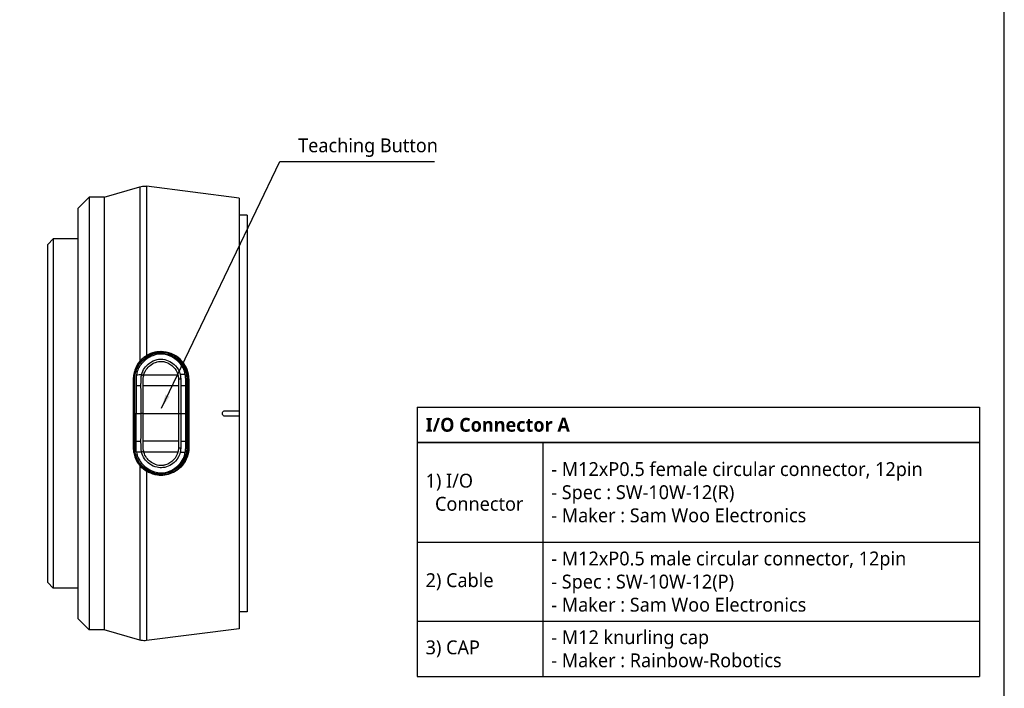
# Model space of a CAD drawing. Header units: millimetres. Extents: x 0 to 4378, y 0 to 2376.
# Tile 290 of 339: x 3596 to 3774, y 89 to 210. Entities that reach past the tile are written whole.
import ezdxf
from ezdxf.enums import TextEntityAlignment as Align

# ---------------------------------------------------------------- set-up
doc = ezdxf.new("R2010")
doc.units = ezdxf.units.MM
doc.header["$LTSCALE"] = 0.2
doc.layers.add('05_Section Line', color=3, linetype='Continuous')
doc.styles.add('Rainbow-2.5 Style', font='malgunsl.ttf')
doc.dimstyles.new('Rainbow-2.5 Style$7', dxfattribs={"dimtxt": 2.5, "dimasz": 2.5, "dimexe": 1, "dimexo": 1, "dimgap": 1, "dimtad": 1, "dimdsep": 46, "dimtxsty": 'Rainbow-2.5 Style', "dimcen": 0, "dimclrd": 251, "dimclre": 251, "dimclrt": 7, "dimazin": 3, "dimtp": 0.1, "dimtm": 0.1, "dimtfac": 0.71, "dimtmove": 0, "dimatfit": 3, "dimfxl": 1, "dimlwd": -1, "dimlwe": -1, "dimarcsym": 1})

# ---------------------------------------------------------------- blocks, each defined once
blk = doc.blocks.new('*T143')
at = {"color": 251, "transparency": 16777216}
for p, q in [((0, 0), (101.38, 0)), ((0, 0), (0, -48.55)), ((101.38, 0), (101.38, -48.55)), ((0, -6.31), (101.38, -6.31)), ((0, -6.36), (101.38, -6.36)), ((22.66, -6.36), (22.66, -48.55)), ((0, -24.34), (101.38, -24.34)), ((0, -38.55), (101.38, -38.55)), ((0, -48.55), (101.38, -48.55))]:
    blk.add_line(p, q, dxfattribs=at)
at = {"transparency": 16777216, "char_height": 2.5, "attachment_point": 4, "style": 'Rainbow-2.5 Style'}
for s, insert, width in [('{\\fMalgun Gothic|b1|i0|c129|p50;\\C3;I/O Connector A}', (1.5, -3.17), 98.3834), ('- M12xP0.5 female circular connector, 12pin\\P- Spec : SW-10W-12(R)\\P- Maker : Sam Woo Electronics', (24.16, -15.33), 75.7223), ('1) I/O\\P  Connector', (1.5, -15.33), 19.6611), ('- M12xP0.5 male circular connector, 12pin\\P- Spec : SW-10W-12(P)\\P- Maker : Sam Woo Electronics', (24.16, -31.44), 75.7223), ('2) Cable', (1.5, -31.44), 19.6611), ('- M12 knurling cap\\P- Maker : Rainbow-Robotics', (24.16, -43.55), 75.7223), ('3) CAP', (1.5, -43.55), 19.6611)]:
    blk.add_mtext(s, dxfattribs=dict(at, insert=insert, width=width))
blk = doc.blocks.new('A$Ca39800c7')
for p, q in [((-25.85, 74.75), (-19.37, 76.6)), ((-18.17, 76.69), (-18.17, 76.69)), ((-1.5, 74.57), (-18.17, 76.69)), ((-30.5, 72.75), (-28.5, 74.75)), ((-28.5, 74.75), (-28.5, -3.25)), ((-25.85, 74.75), (-28.5, 74.75)), ((-1.5, 74.57), (-1.5, 36.25)), ((-30.5, -1.25), (-30.5, 72.75)), ((0, 71.5), (-1.5, 71.5)), ((0, 71.5), (0, 0)), ((-36, 66.23), (-35, 67.23)), ((-36, 5.27), (-36, 66.23)), ((-35, 67.23), (-35, 4.27)), ((-30.5, 67.23), (-35, 67.23)), ((-18.17, 62.68), (-18.17, 62.68)), ((-18.17, 49.74), (-18.17, 49.74)), ((-15.61, 46.79), (-15.61, 46.62)), ((-10.54, 41.98), (-10.54, 35.84)), ((-10.54, 35.84), (-10.54, 29.52)), ((-4, 36.25), (-1.5, 36.25)), ((-1.5, 36.25), (-1.5, 35.25)), ((-1.5, 35.25), (-4, 35.25)), ((-1.5, 35.25), (-1.5, -3.07)), ((-18.17, 25.29), (-18.17, 25.29)), ((-18.17, 24.89), (-18.17, 24.89)), ((-18.17, 24.89), (-18.17, 24.89)), ((-15.61, 24.87), (-15.61, 24.7)), ((-18.17, 21.76), (-18.17, 21.76)), ((-18.17, 12.32), (-18.17, 12.32)), ((-18.17, 8.82), (-18.17, 8.82)), ((-18.17, 8.19), (-18.17, 8.19)), ((-36, 5.27), (-35, 4.27)), ((-30.5, 4.27), (-35, 4.27)), ((-18.17, 2.9), (-18.17, 2.9)), ((0, 0), (-1.5, 0)), ((-30.5, -1.25), (-28.5, -3.25)), ((-25.84, -3.25), (-28.5, -3.25)), ((-19.37, -5.1), (-25.84, -3.25)), ((-1.5, -3.07), (-18.17, -5.19))]:
    blk.add_line(p, q)
for centre, radius, start, end in [((-15.59, 42.1), 1, 140.3419, 140.3443), ((-15.59, 42.1), 0.784, 125.4561, 125.4593), ((-12.54, 39.1), 1.5, 85.1175, 85.1294), ((-17, 37.75), 5.7, 323.6536, 323.6599), ((-12.54, 32.4), 1.5, 274.8714, 274.8833), ((-15.59, 29.4), 1, 220.0674, 220.0698), ((-15.59, 29.4), 0.784, 235.2418, 235.2452)]:
    blk.add_arc(centre, radius, start, end)
for centre, major_axis, ratio, start_param, end_param in [((-19.01, 42.67), (-0.32, 0.245), 0.075438, 3.612818, 4.930109), ((-13.89, 42.31), (-4.85, -0.48), 0.710711, 6.022517, 6.101881), ((-13.45, 42.74), (-9.2, 0), 0.000256, 4.463745, 4.565677), ((-12.09, 42.04), (0.358, 0.027), 0.131782, 3.604181, 4.930859), ((-10.48, 35.68), (0.18, -41.49), 0.036589, 4.559242, 4.590015), ((-13.34, 40.72), (9.2, 0), 0.001532, 1.32558, 1.425488), ((-19.08, 35.76), (0.357, 0.005), 0.003776, 0.498716, 1.824805), ((-12.1, 35.76), (-0.355, 0), 0.003264, 0.504073, 1.825381), ((-10.5, 35.81), (-0.18, -41.43), 0.03628, 4.834741, 4.865555), ((-13.34, 30.77), (-9.2, 0), 0.001532, 1.716105, 1.816012), ((-19, 28.81), (0.316, 0.251), 0.0374, 4.493693, 5.810616), ((-13.89, 29.18), (-4.85, 0.48), 0.710711, 0.181304, 0.260667), ((-12.09, 29.46), (-0.358, 0.024), 0.119275, 4.493179, 5.819857), ((-13.45, 28.76), (-9.2, 0), 0.000256, 1.717508, 1.81944)]:
    blk.add_ellipse(centre, major_axis=major_axis, ratio=ratio, start_param=start_param, end_param=end_param)
for points, knots in [([(-19.37, 76.6), (-19.05, 76.69), (-18.72, 76.73), (-18.32, 76.71), (-18.24, 76.7), (-18.17, 76.69)], [0, 0, 0, 0, 0.0981981, 0.0981981, 0.1210621, 0.1210621, 0.1210621, 0.1210621]), ([(-19.37, 76.6), (-19.37, 76.6), (-19.37, 76.6), (-19.37, 76.59), (-19.37, 76.58), (-19.37, 76.54), (-19.37, 76.49), (-19.37, 76.21), (-19.37, 75.39), (-19.37, 74.66), (-19.37, 74.47), (-19.37, 74.29), (-19.37, 74.12), (-19.37, 73.55), (-19.37, 72.98), (-19.37, 72.51), (-19.37, 71.94), (-19.37, 71.52), (-19.37, 71.31), (-19.37, 69.79), (-19.37, 68.51), (-19.37, 67.9), (-19.37, 67.72), (-19.37, 67.59), (-19.37, 67.53), (-19.37, 67.05), (-19.37, 66.34), (-19.37, 65.32), (-19.37, 63.99), (-19.37, 63.13), (-19.37, 62.9), (-19.37, 62.77), (-19.37, 62.64), (-19.37, 62.51), (-19.37, 60.94), (-19.37, 59.26), (-19.37, 57.52), (-19.37, 55.97), (-19.37, 54), (-19.37, 51.58), (-19.37, 50.78), (-19.37, 49.72), (-19.37, 48.38), (-19.37, 47.44), (-19.37, 46.37), (-19.37, 45.16)], [-0.5075968, -0.5075968, -0.5075968, -0.5075968, -0.5, -0.5, -0.5, -0.4848641, -0.4848641, -0.4848641, -0.3973591, -0.3973591, -0.3973591, -0.375, -0.375, -0.375, -0.3465594, -0.3465594, -0.3465594, -0.3125, -0.3125, -0.3125, -0.2645883, -0.2645883, -0.2645883, -0.25, -0.25, -0.25, -0.21875, -0.21875, -0.21875, -0.1875, -0.1875, -0.1875, -0.1826751, -0.1826751, -0.1826751, -0.125, -0.125, -0.125, -0.0625, -0.0625, -0.0625, -0.0258077, -0.0258077, -0.0258077, 0, 0, 0, 0]), ([(-18.17, 76.69), (-18.17, 76.69), (-18.17, 76.69), (-18.17, 76.68), (-18.17, 76.64), (-18.17, 76.4), (-18.17, 75.98), (-18.17, 75.55), (-18.17, 74.93), (-18.17, 74.15), (-18.17, 73.36), (-18.17, 72.4), (-18.17, 71.27), (-18.17, 70.14), (-18.17, 68.83), (-18.17, 67.39), (-18.17, 65.95), (-18.17, 64.37), (-18.17, 62.66), (-18.17, 60.94), (-18.17, 59.08), (-18.17, 57.15), (-18.17, 53.75), (-18.17, 50.05), (-18.17, 46.17)], [-0.5034941, -0.5034941, -0.5034941, -0.5034941, -0.4959406, -0.4959406, -0.4959406, -0.4320026, -0.4320026, -0.4320026, -0.3680646, -0.3680646, -0.3680646, -0.3041266, -0.3041266, -0.3041266, -0.2401886, -0.2401886, -0.2401886, -0.1762506, -0.1762506, -0.1762506, -0.1123126, -0.1123126, -0.1123126, 0, 0, 0, 0]), ([(-25.85, 74.75), (-25.85, 74.75), (-25.84, 74.74), (-25.84, 74.67), (-25.84, 74.6), (-25.83, 74.43), (-25.83, 74.34), (-25.82, 74), (-25.82, 73.68), (-25.82, 72.93), (-25.83, 72.53), (-25.84, 71.61), (-25.84, 71.09), (-25.83, 69.73), (-25.82, 68.85), (-25.81, 67.31), (-25.81, 66.7), (-25.82, 65.08), (-25.83, 64.02), (-25.85, 61.01), (-25.83, 58.96), (-25.81, 54.29), (-25.83, 51.65), (-25.84, 47.89), (-25.84, 46.88), (-25.84, 44.14), (-25.84, 42.38), (-25.84, 40.11), (-25.84, 39.6), (-25.84, 38.48), (-25.84, 37.87), (-25.84, 36.61), (-25.84, 35.96), (-25.84, 34.91), (-25.84, 34.51), (-25.84, 33.97), (-25.84, 33.83), (-25.84, 32.33), (-25.83, 30.97), (-25.81, 25.3), (-25.85, 21.13), (-25.82, 15.94), (-25.81, 14.64), (-25.81, 12.6), (-25.81, 11.82), (-25.83, 8.91), (-25.85, 6.94), (-25.82, 3.98), (-25.81, 2.87), (-25.82, 0.91), (-25.83, 0.07), (-25.84, -1.29), (-25.84, -1.82), (-25.84, -2.51), (-25.84, -2.73), (-25.84, -3.07), (-25.84, -3.17), (-25.84, -3.24), (-25.84, -3.25), (-25.84, -3.25)], [-18.187613, -18.187613, -18.187613, -18.187613, -18.013356, -18.013356, -17.752865, -17.752865, -17.569307, -17.569307, -17.129255, -17.129255, -16.762146, -16.762146, -16.387459, -16.387459, -15.882593, -15.882593, -15.586977, -15.586977, -15.126345, -15.126345, -14.357922, -14.357922, -13.491729, -13.491729, -13.178557, -13.178557, -12.649887, -12.649887, -12.498415, -12.498415, -12.318089, -12.318089, -12.124815, -12.124815, -12.007373, -12.007373, -11.964756, -11.964756, -11.555527, -11.555527, -10.242526, -10.242526, -9.787003, -9.787003, -9.494757, -9.494757, -8.658648, -8.658648, -8.069674, -8.069674, -7.481399, -7.481399, -6.943069, -6.943069, -6.570845, -6.570845, -6.198458, -6.198458, -6.048973, -6.048973, -6.048973, -6.048973]), ([(-15.61, 46.79), (-16.33, 46.79), (-17.04, 46.63), (-17.68, 46.34), (-18.32, 46.05), (-18.9, 45.61), (-19.37, 45.06)], [-96.425052, -96.425052, -96.425052, -96.425052, -94.283051, -94.283051, -94.283051, -92.14105, -92.14105, -92.14105, -92.14105]), ([(-15.61, 46.62), (-15.96, 46.62), (-16.3, 46.57), (-16.63, 46.49), (-16.96, 46.41), (-17.29, 46.3), (-17.6, 46.15), (-17.6, 46.15), (-17.61, 46.14), (-17.61, 46.14), (-18.23, 45.84), (-18.79, 45.4), (-19.24, 44.86)], [-41.323422, -41.323422, -41.323422, -41.323422, -40.272392, -40.272392, -40.272392, -39.2015, -39.2015, -39.2015, -39.181422, -39.181422, -39.181422, -37.039421, -37.039421, -37.039421, -37.039421]), ([(-11.19, 42.74), (-11.33, 43.58), (-11.74, 44.37), (-12.93, 45.62), (-13.7, 46.08), (-14.95, 46.42), (-15.38, 46.48), (-16.23, 46.42), (-16.64, 46.31), (-17.43, 46.02), (-17.8, 45.82), (-18.49, 45.33), (-18.8, 45.03), (-19.07, 44.7)], [20.788547, 20.788547, 20.788547, 20.788547, 23.444982, 23.444982, 26.101901, 26.101901, 27.43036, 27.43036, 28.758819, 28.758819, 30.087278, 30.087278, 31.415738, 31.415738, 31.415738, 31.415738]), ([(-10.54, 41.98), (-10.55, 42.56), (-10.66, 43.15), (-11.09, 44.24), (-11.4, 44.75), (-12.21, 45.66), (-12.71, 46.06), (-13.85, 46.63), (-14.46, 46.81), (-15.63, 46.92), (-16.17, 46.89), (-17.21, 46.65), (-17.71, 46.45), (-18.17, 46.17)], [-1.063022, -1.063022, -1.063022, -1.063022, -0.884806, -0.884806, -0.707382, -0.707382, -0.517464, -0.517464, -0.327347, -0.327347, -0.164239, -0.164239, -0.000391, -0.000391, -0.000391, -0.000391]), ([(-10.71, 43.02), (-10.77, 43.28), (-10.84, 43.54), (-11.21, 44.39), (-11.59, 44.95), (-12.99, 46.35), (-14.3, 46.9), (-15.63, 46.89), (-16.01, 46.89), (-16.39, 46.84), (-16.76, 46.75)], [-6.828206, -6.828206, -6.828206, -6.828206, -6.019079, -6.019079, -4.012719, -4.012719, 0, 0, 0, 1.155097, 1.155097, 1.155097, 1.155097]), ([(-10.69, 35.75), (-10.69, 36.33), (-10.69, 37), (-10.69, 37.67), (-10.69, 37.75), (-10.68, 38.24), (-10.68, 38.73), (-10.7, 40.12), (-10.64, 41.01), (-10.69, 41.9), (-10.7, 42.16), (-10.72, 42.41), (-10.9, 43.81), (-11.53, 44.87), (-13.02, 46.14), (-14.1, 46.67), (-15.26, 46.79), (-15.61, 46.79)], [-110.190469, -110.190469, -110.190469, -110.190469, -108.47688, -108.211247, -108.211247, -108.211247, -106.754335, -106.754335, -104.09027, -104.09027, -104.09027, -103.311035, -103.311035, -99.867736, -99.867736, -97.495612, -96.425052, -96.425052, -96.425052, -96.425052]), ([(-15.61, 46.62), (-15.61, 46.62), (-15.6, 46.62), (-15.6, 46.62), (-15.25, 46.62), (-14.9, 46.58), (-14.56, 46.49), (-13.8, 46.31), (-13.1, 45.94), (-12.51, 45.43), (-12.51, 45.43), (-12.5, 45.43), (-12.5, 45.42), (-11.65, 44.68), (-11.07, 43.63), (-10.96, 42.53), (-10.96, 42.52), (-10.96, 42.52), (-10.96, 42.51), (-10.9, 41.96), (-10.89, 41.4), (-10.89, 40.84), (-10.9, 40.28), (-10.91, 39.72), (-10.9, 39.15), (-10.9, 38.59), (-10.9, 38.02), (-10.9, 37.45), (-10.9, 36.88), (-10.9, 36.32), (-10.9, 35.75)], [-13.766731, -13.766731, -13.766731, -13.766731, -13.746995, -13.746995, -13.746995, -12.677572, -12.677572, -12.677572, -10.325221, -10.325221, -10.325221, -10.30933, -10.30933, -10.30933, -6.88347, -6.88347, -6.88347, -6.871665, -6.871665, -6.871665, -5.161042, -5.161042, -5.161042, -3.441356, -3.441356, -3.441356, -1.714274, -1.714274, -1.714274, 0, 0, 0, 0]), ([(-19.37, 45.06), (-19.89, 44.44), (-20.25, 43.7), (-20.6, 42.14), (-20.51, 41.34), (-20.53, 39.76), (-20.53, 38.16), (-20.53, 36.56), (-20.53, 35.75)], [-92.14105, -92.14105, -92.14105, -92.14105, -89.768052, -89.768052, -87.395054, -87.395054, -85.022055, -82.649057, -82.649057, -82.649057, -82.649057]), ([(-19.37, 45.16), (-19.78, 44.69), (-20.09, 44.14), (-20.4, 43.26), (-20.48, 42.96), (-20.55, 42.5), (-20.56, 42.34), (-20.58, 42.03), (-20.58, 41.92), (-20.58, 41.72)], [-0.4608596, -0.4608596, -0.4608596, -0.4608596, -0.2319778, -0.2319778, -0.1176594, -0.1176594, -0.0605125, -0.0605125, -0.000004, -0.000004, -0.000004, -0.000004]), ([(-20.3, 35.76), (-20.3, 36.54), (-20.3, 37.32), (-20.3, 38.1), (-20.3, 38.88), (-20.3, 39.66), (-20.29, 40.43), (-20.29, 40.44), (-20.29, 40.44), (-20.29, 40.44), (-20.29, 41.21), (-20.35, 41.99), (-20.22, 42.75), (-20.22, 42.75), (-20.22, 42.76), (-20.22, 42.76), (-20.15, 43.15), (-20.03, 43.52), (-19.86, 43.87), (-19.7, 44.23), (-19.49, 44.56), (-19.24, 44.86)], [27.547428, 27.547428, 27.547428, 27.547428, 29.915632, 29.915632, 29.915632, 32.28311, 32.28311, 32.28311, 32.293424, 32.293424, 32.293424, 34.650769, 34.650769, 34.650769, 34.666423, 34.666423, 34.666423, 35.852922, 35.852922, 35.852922, 37.039421, 37.039421, 37.039421, 37.039421]), ([(-19.07, 44.7), (-19.11, 44.66), (-19.14, 44.62), (-19.2, 44.54), (-19.24, 44.49), (-19.32, 44.37), (-19.38, 44.29), (-19.47, 44.14), (-19.5, 44.08), (-19.58, 43.94), (-19.62, 43.86), (-19.79, 43.5), (-19.92, 43.14), (-19.99, 42.74)], [0, 0, 0, 0, 0.0146911, 0.0146911, 0.0270405, 0.0270405, 0.0580232, 0.0580232, 0.077436, 0.077436, 0.1037284, 0.1037284, 0.1923821, 0.1923821, 0.1923821, 0.1923821]), ([(-18.17, 46.17), (-18.22, 46.14), (-18.27, 46.11), (-18.39, 46.03), (-18.44, 46), (-18.6, 45.88), (-18.7, 45.8), (-19.09, 45.48), (-19.29, 45.26), (-19.37, 45.16)], [-0.06400045, -0.06400045, -0.06400045, -0.06400045, -0.05698624, -0.05698624, -0.05040221, -0.05040221, -0.03728617, -0.03728617, -0.00001779, -0.00001779, -0.00001779, -0.00001779]), ([(-19.07, 42.75), (-18.88, 43.59), (-18.32, 44.33), (-17.63, 44.83), (-17.22, 45.13), (-16.75, 45.35), (-16.26, 45.46), (-15.92, 45.54), (-15.56, 45.56), (-15.21, 45.51), (-14.35, 45.41), (-13.55, 44.96), (-12.96, 44.33), (-12.54, 43.89), (-12.25, 43.33), (-12.1, 42.74)], [6.83821, 6.83821, 6.83821, 6.83821, 9.362067, 9.362067, 9.362067, 10.842339, 10.842339, 10.842339, 11.887217, 11.887217, 11.887217, 14.411544, 14.411544, 14.411544, 16.204654, 16.204654, 16.204654, 16.204654]), ([(-18.66, 42.74), (-18.48, 43.4), (-18.06, 43.99), (-17.52, 44.41), (-17.23, 44.65), (-16.9, 44.84), (-16.54, 44.96), (-16.45, 45), (-16.36, 45.02), (-16.26, 45.05)], [7.141582, 7.141582, 7.141582, 7.141582, 9.362054, 9.362054, 9.362054, 10.573628, 10.573628, 10.573628, 10.889931, 10.889931, 10.889931, 10.889931]), ([(-16.26, 45.05), (-15.97, 45.12), (-15.66, 45.15), (-15.15, 45.11), (-14.96, 45.07), (-14.77, 45.02)], [10.889931, 10.889931, 10.889931, 10.889931, 11.886462, 11.886462, 12.517617, 12.517617, 12.517617, 12.517617]), ([(-14.77, 45.02), (-14.21, 44.85), (-13.7, 44.52), (-12.92, 43.72), (-12.65, 43.25), (-12.52, 42.74)], [12.517617, 12.517617, 12.517617, 12.517617, 14.410588, 14.410588, 16.122649, 16.122649, 16.122649, 16.122649]), ([(-19.99, 42.74), (-20, 42.7), (-20, 42.67), (-20, 42.64), (-20.05, 42.34), (-20.06, 42.04), (-20.07, 41.74), (-20.08, 41.41), (-20.07, 41.07), (-20.07, 40.74)], [33.655801, 33.655801, 33.655801, 33.655801, 33.760716, 33.760716, 33.760716, 34.688162, 34.688162, 34.688162, 35.720545, 35.720545, 35.720545, 35.720545]), ([(-19.18, 40.74), (-19.18, 40.83), (-19.18, 40.92), (-19.18, 41.02), (-19.18, 41.03), (-19.18, 41.05), (-19.18, 41.07), (-19.18, 41.18), (-19.17, 41.3), (-19.17, 41.41), (-19.17, 41.52), (-19.17, 41.63), (-19.17, 41.74), (-19.16, 41.85), (-19.16, 41.96), (-19.15, 42.07), (-19.15, 42.19), (-19.14, 42.3), (-19.12, 42.41), (-19.11, 42.52), (-19.09, 42.63), (-19.07, 42.75)], [4.856578, 4.856578, 4.856578, 4.856578, 5.128657, 5.128657, 5.128657, 5.185049, 5.185049, 5.185049, 5.513346, 5.513346, 5.513346, 5.841966, 5.841966, 5.841966, 6.171736, 6.171736, 6.171736, 6.503514, 6.503514, 6.503514, 6.83821, 6.83821, 6.83821, 6.83821]), ([(-18.66, 42.74), (-18.46, 42.74), (-18.25, 42.74), (-18.05, 42.74), (-17.23, 42.74), (-16.4, 42.74), (-15.56, 42.74), (-15.55, 42.74), (-15.54, 42.74), (-15.52, 42.74), (-14.68, 42.74), (-13.83, 42.74), (-13.03, 42.74), (-12.86, 42.74), (-12.69, 42.74), (-12.52, 42.74)], [-8.25646, -8.25646, -8.25646, -8.25646, -7.624618, -7.624618, -7.624618, -5.1247, -5.1247, -5.1247, -5.082989, -5.082989, -5.082989, -2.541442, -2.541442, -2.541442, -1.992945, -1.992945, -1.992945, -1.992945]), ([(-12.52, 42.74), (-12.49, 42.63), (-12.47, 42.52), (-12.45, 42.41), (-12.43, 42.3), (-12.42, 42.19), (-12.41, 42.08), (-12.41, 42.05), (-12.41, 42.02), (-12.41, 42)], [16.1226828, 16.1226828, 16.1226828, 16.1226828, 16.4885012, 16.4885012, 16.4885012, 16.8511653, 16.8511653, 16.8511653, 16.9347143, 16.9347143, 16.9347143, 16.9347143]), ([(-12.1, 42.74), (-12.08, 42.63), (-12.06, 42.52), (-12.04, 42.41), (-12.03, 42.3), (-12.02, 42.19), (-12.01, 42.08), (-12.01, 42.05), (-12.01, 42.03), (-12.01, 42)], [16.2046565, 16.2046565, 16.2046565, 16.2046565, 16.5350251, 16.5350251, 16.5350251, 16.8635253, 16.8635253, 16.8635253, 16.9347143, 16.9347143, 16.9347143, 16.9347143]), ([(-10.71, 43.02), (-10.67, 42.83), (-10.65, 42.63), (-10.61, 42.24), (-10.59, 42.04), (-10.58, 41.84)], [0, 0, 0, 0, 0.0591657, 0.0591657, 0.1183326, 0.1183326, 0.1183326, 0.1183326]), ([(-20.58, 41.72), (-20.58, 39.73), (-20.58, 37.74), (-20.58, 33.75), (-20.58, 31.77), (-20.58, 29.78)], [0, 0, 0, 0, 0.604975, 0.604975, 1.212492, 1.212492, 1.212492, 1.212492]), ([(-18.77, 40.74), (-18.77, 40.76), (-18.77, 40.78), (-18.77, 41.36), (-18.79, 41.91), (-18.72, 42.46)], [5.06648, 5.06648, 5.06648, 5.06648, 5.128657, 5.128657, 6.83821, 6.83821, 6.83821, 6.83821]), ([(-12.41, 42), (-12.41, 41.81), (-12.41, 41.54), (-12.41, 41.15), (-12.41, 40.94), (-12.41, 40.74)], [0, 0, 0, 0, 0.0569111, 0.0569111, 0.1273668, 0.1273668, 0.1273668, 0.1273668]), ([(-10.58, 29.65), (-10.56, 31.68), (-10.59, 33.71), (-10.6, 37.99), (-10.56, 39.82), (-10.58, 41.84)], [-1.156807, -1.156807, -1.156807, -1.156807, -0.607264, -0.607264, 0, 0, 0, 0]), ([(-20.07, 40.74), (-20.06, 39.91), (-20.07, 39.09), (-20.07, 37.43), (-20.07, 36.6), (-20.07, 35.77)], [35.720723, 35.720723, 35.720723, 35.720723, 38.259702, 38.259702, 40.798705, 40.798705, 40.798705, 40.798705]), ([(-19.17, 35.76), (-19.17, 36.59), (-19.17, 37.42), (-19.17, 38.67), (-19.17, 39.09), (-19.17, 39.91), (-19.18, 40.33), (-19.18, 40.74)], [-0.4980541, -0.4980541, -0.4980541, -0.4980541, -0.2482966, -0.2482966, -0.1249533, -0.1249533, -0.0001115, -0.0001115, -0.0001115, -0.0001115]), ([(-18.77, 35.77), (-18.77, 36.33), (-18.77, 36.89), (-18.77, 37.45), (-18.77, 38.01), (-18.77, 38.57), (-18.77, 39.13), (-18.77, 39.66), (-18.77, 40.2), (-18.77, 40.74)], [0, 0, 0, 0, 1.709554, 1.709554, 1.709554, 3.419104, 3.419104, 3.419104, 5.066451, 5.066451, 5.066451, 5.066451]), ([(-12.41, 40.74), (-12.89, 40.74), (-13.38, 40.74), (-13.88, 40.74), (-14.45, 40.74), (-15.03, 40.74), (-15.62, 40.74), (-16.44, 40.74), (-17.27, 40.74), (-18.13, 40.74), (-18.34, 40.74), (-18.56, 40.74), (-18.77, 40.74)], [1.942734, 1.942734, 1.942734, 1.942734, 3.510907, 3.510907, 3.510907, 5.294969, 5.294969, 5.294969, 7.771433, 7.771433, 7.771433, 8.384461, 8.384461, 8.384461, 8.384461]), ([(-12.01, 40.74), (-12.01, 40.33), (-12.01, 39.91), (-12.01, 39.08), (-12.01, 38.67), (-12.01, 37.42), (-12.01, 36.59), (-12.01, 35.76)], [-0.5003967, -0.5003967, -0.5003967, -0.5003967, -0.3749442, -0.3749442, -0.2498089, -0.2498089, 0, 0, 0, 0]), ([(-11.11, 35.75), (-11.11, 36.31), (-11.11, 36.86), (-11.11, 37.41), (-11.11, 37.96), (-11.11, 38.52), (-11.11, 39.07), (-11.12, 39.62), (-11.11, 40.18), (-11.11, 40.74)], [13.589461, 13.589461, 13.589461, 13.589461, 15.291102, 15.291102, 15.291102, 16.992719, 16.992719, 16.992719, 18.712231, 18.712231, 18.712231, 18.712231]), ([(-20.53, 35.75), (-20.53, 35.74), (-20.53, 34.94), (-20.53, 33.34), (-20.53, 31.74), (-20.51, 30.15), (-20.6, 29.35), (-20.25, 27.79), (-19.89, 27.05), (-19.37, 26.44)], [-137.742306, -137.742306, -137.742306, -137.742306, -137.735239, -135.362241, -132.989243, -132.989243, -130.616244, -130.616244, -128.243246, -128.243246, -128.243246, -128.243246]), ([(-19.24, 26.63), (-19.49, 26.94), (-19.7, 27.27), (-19.86, 27.62), (-20.03, 27.98), (-20.15, 28.35), (-20.22, 28.74), (-20.35, 29.5), (-20.29, 30.28), (-20.29, 31.06), (-20.3, 31.84), (-20.3, 32.61), (-20.3, 33.39), (-20.3, 33.4), (-20.3, 33.4), (-20.3, 33.41), (-20.3, 34.18), (-20.3, 34.96), (-20.3, 35.73), (-20.3, 35.74), (-20.3, 35.75), (-20.3, 35.76)], [-37.039421, -37.039421, -37.039421, -37.039421, -35.852961, -35.852961, -35.852961, -34.66644, -34.66644, -34.66644, -32.296832, -32.296832, -32.296832, -29.935323, -29.935323, -29.935323, -29.920458, -29.920458, -29.920458, -27.574383, -27.574383, -27.574383, -27.547428, -27.547428, -27.547428, -27.547428]), ([(-20.07, 35.77), (-19.97, 35.76), (-19.87, 35.76), (-19.77, 35.75), (-19.63, 35.75), (-19.49, 35.75), (-19.36, 35.75), (-19.3, 35.76), (-19.23, 35.76), (-19.17, 35.76)], [-1.0896743, -1.0896743, -1.0896743, -1.0896743, -0.7634499, -0.7634499, -0.7634499, -0.3184296, -0.3184296, -0.3184296, -0.1133023, -0.1133023, -0.1133023, -0.1133023]), ([(-20.07, 30.76), (-20.06, 31.59), (-20.07, 32.42), (-20.07, 34.09), (-20.07, 34.93), (-20.07, 35.77)], [35.720722, 35.720722, 35.720722, 35.720722, 38.259702, 38.259702, 40.798702, 40.798702, 40.798702, 40.798702]), ([(-19.18, 30.76), (-19.18, 31.17), (-19.17, 31.59), (-19.17, 32.42), (-19.17, 32.84), (-19.17, 34.09), (-19.17, 34.92), (-19.17, 35.76)], [-0.4984902, -0.4984902, -0.4984902, -0.4984902, -0.3746356, -0.3746356, -0.2508217, -0.2508217, -0.0000001, -0.0000001, -0.0000001, -0.0000001]), ([(-18.77, 30.76), (-18.77, 31.3), (-18.77, 31.84), (-18.77, 32.39), (-18.77, 33.51), (-18.77, 34.64), (-18.77, 35.77)], [-5.096168, -5.096168, -5.096168, -5.096168, -3.432831, -3.432831, -3.432831, 0, 0, 0, 0]), ([(-18.77, 35.77), (-18.19, 35.76), (-17.62, 35.76), (-17.06, 35.75), (-15.6, 35.75), (-14.2, 35.75), (-12.87, 35.75), (-12.71, 35.76), (-12.56, 35.76), (-12.41, 35.76)], [0.073579, 0.073579, 0.073579, 0.073579, 1.773456, 1.773456, 1.773456, 6.187837, 6.187837, 6.187837, 6.697304, 6.697304, 6.697304, 6.697304]), ([(-10.9, 35.75), (-10.9, 34.62), (-10.89, 33.48), (-10.91, 31.22), (-10.85, 30.09), (-11.07, 27.86), (-11.66, 26.81), (-13.36, 25.32), (-14.49, 24.87), (-15.61, 24.87)], [0, 0, 0, 0, 3.441683, 3.441683, 6.883366, 6.883366, 10.325049, 10.325049, 13.766731, 13.766731, 13.766731, 13.766731]), ([(-15.61, 24.7), (-15.26, 24.7), (-14.1, 24.83), (-13.02, 25.36), (-11.53, 26.62), (-10.9, 27.69), (-10.72, 29.08), (-10.7, 29.34), (-10.69, 29.6), (-10.64, 30.48), (-10.7, 31.38), (-10.68, 32.76), (-10.68, 33.25), (-10.69, 33.74), (-10.69, 33.83), (-10.69, 34.5), (-10.69, 35.17), (-10.69, 35.75), (-10.69, 35.75)], [-123.959245, -123.959245, -123.959245, -123.959245, -122.889524, -120.519259, -120.519259, -117.078659, -117.078659, -116.300035, -116.300035, -116.300035, -113.638059, -113.638059, -112.182288, -112.182288, -112.182288, -111.916864, -110.197458, -110.190469, -110.190469, -110.190469, -110.190469]), ([(-12.01, 35.76), (-12.01, 34.92), (-12.01, 34.09), (-12.01, 33.04), (-12.01, 32.83), (-12.01, 32.47), (-12.01, 32.31), (-12.01, 31.69), (-12.01, 31.22), (-12.01, 30.76)], [-0.5013435, -0.5013435, -0.5013435, -0.5013435, -0.2507469, -0.2507469, -0.1880948, -0.1880948, -0.1410476, -0.1410476, -0.0000391, -0.0000391, -0.0000391, -0.0000391]), ([(-11.11, 30.76), (-11.11, 31.31), (-11.12, 31.87), (-11.11, 32.43), (-11.11, 32.98), (-11.11, 33.53), (-11.11, 34.08), (-11.11, 34.64), (-11.11, 35.19), (-11.11, 35.74), (-11.11, 35.74), (-11.11, 35.75), (-11.11, 35.75)], [-18.712231, -18.712231, -18.712231, -18.712231, -16.997643, -16.997643, -16.997643, -15.300899, -15.300899, -15.300899, -13.604104, -13.604104, -13.604104, -13.589461, -13.589461, -13.589461, -13.589461]), ([(-4, 35.25), (-4.06, 35.25), (-4.13, 35.26), (-4.25, 35.31), (-4.31, 35.35), (-4.4, 35.44), (-4.44, 35.5), (-4.49, 35.62), (-4.5, 35.69), (-4.5, 35.81), (-4.49, 35.88), (-4.44, 36), (-4.4, 36.06), (-4.31, 36.15), (-4.25, 36.19), (-4.13, 36.24), (-4.06, 36.25), (-4, 36.25)], [0.1511512, 0.1511512, 0.1511512, 0.1511512, 0.1700527, 0.1700527, 0.1890362, 0.1890362, 0.2079284, 0.2079284, 0.2268206, 0.2268206, 0.2457128, 0.2457128, 0.264605, 0.264605, 0.2835884, 0.2835884, 0.3024899, 0.3024899, 0.3024899, 0.3024899]), ([(-19.99, 28.76), (-20, 28.79), (-20, 28.82), (-20, 28.86), (-20.05, 29.16), (-20.06, 29.45), (-20.07, 29.75), (-20.08, 30.08), (-20.07, 30.42), (-20.07, 30.76)], [33.655801, 33.655801, 33.655801, 33.655801, 33.760753, 33.760753, 33.760753, 34.688313, 34.688313, 34.688313, 35.720545, 35.720545, 35.720545, 35.720545]), ([(-19.07, 28.75), (-19.09, 28.87), (-19.11, 28.98), (-19.12, 29.09), (-19.14, 29.2), (-19.15, 29.31), (-19.15, 29.42), (-19.16, 29.53), (-19.16, 29.64), (-19.17, 29.75), (-19.17, 29.86), (-19.17, 29.98), (-19.17, 30.09), (-19.17, 30.2), (-19.18, 30.31), (-19.18, 30.42), (-19.18, 30.44), (-19.18, 30.46), (-19.18, 30.49), (-19.18, 30.58), (-19.18, 30.67), (-19.18, 30.76)], [-6.865662, -6.865662, -6.865662, -6.865662, -6.53091, -6.53091, -6.53091, -6.199058, -6.199058, -6.199058, -5.869205, -5.869205, -5.869205, -5.540502, -5.540502, -5.540502, -5.212131, -5.212131, -5.212131, -5.149247, -5.149247, -5.149247, -4.883582, -4.883582, -4.883582, -4.883582]), ([(-18.72, 29.03), (-18.79, 29.59), (-18.77, 30.15), (-18.77, 30.72), (-18.77, 30.74), (-18.77, 30.76)], [-6.865662, -6.865662, -6.865662, -6.865662, -5.149247, -5.149247, -5.096195, -5.096195, -5.096195, -5.096195]), ([(-12.41, 30.76), (-12.89, 30.76), (-13.38, 30.76), (-13.88, 30.76), (-14.45, 30.76), (-15.03, 30.76), (-15.62, 30.76), (-16.44, 30.76), (-17.27, 30.76), (-18.13, 30.76), (-18.34, 30.76), (-18.56, 30.76), (-18.77, 30.76)], [1.942734, 1.942734, 1.942734, 1.942734, 3.510907, 3.510907, 3.510907, 5.294969, 5.294969, 5.294969, 7.771433, 7.771433, 7.771433, 8.384461, 8.384461, 8.384461, 8.384461]), ([(-12.41, 30.76), (-12.41, 30.55), (-12.41, 30.34), (-12.41, 29.95), (-12.41, 29.68), (-12.41, 29.5)], [0, 0, 0, 0, 0.0616854, 0.0616854, 0.1115163, 0.1115163, 0.1115163, 0.1115163]), ([(-20.58, 29.78), (-20.58, 29.58), (-20.58, 29.48), (-20.56, 29.16), (-20.55, 29.01), (-20.48, 28.55), (-20.4, 28.24), (-20.1, 27.36), (-19.78, 26.81), (-19.37, 26.34)], [-0.3780935, -0.3780935, -0.3780935, -0.3780935, -0.3289343, -0.3289343, -0.2821356, -0.2821356, -0.188521, -0.188521, -0.000305, -0.000305, -0.000305, -0.000305]), ([(-19.99, 28.76), (-19.93, 28.42), (-19.82, 28.08), (-19.68, 27.77), (-19.67, 27.75), (-19.67, 27.74), (-19.66, 27.72), (-19.5, 27.39), (-19.31, 27.08), (-19.07, 26.8)], [-33.655651, -33.655651, -33.655651, -33.655651, -32.588177, -32.588177, -32.588177, -32.535769, -32.535769, -32.535769, -31.415738, -31.415738, -31.415738, -31.415738]), ([(-12.1, 28.76), (-12.25, 28.16), (-12.54, 27.61), (-12.96, 27.16), (-13.55, 26.53), (-14.35, 26.09), (-15.21, 25.98), (-15.56, 25.94), (-15.92, 25.96), (-16.26, 26.04), (-16.75, 26.14), (-17.22, 26.36), (-17.63, 26.66), (-18.32, 27.17), (-18.88, 27.9), (-19.07, 28.75)], [-16.234798, -16.234798, -16.234798, -16.234798, -14.441202, -14.441202, -14.441202, -11.916208, -11.916208, -11.916208, -10.870941, -10.870941, -10.870941, -9.390513, -9.390513, -9.390513, -6.865662, -6.865662, -6.865662, -6.865662]), ([(-19.07, 26.8), (-18.8, 26.47), (-18.49, 26.17), (-17.8, 25.67), (-17.43, 25.47), (-16.64, 25.18), (-16.23, 25.08), (-15.38, 25.02), (-14.95, 25.07), (-13.7, 25.42), (-12.93, 25.87), (-11.74, 27.12), (-11.33, 27.92), (-11.19, 28.76)], [-31.415738, -31.415738, -31.415738, -31.415738, -30.087278, -30.087278, -28.758819, -28.758819, -27.43036, -27.43036, -26.101901, -26.101901, -23.444982, -23.444982, -20.788547, -20.788547, -20.788547, -20.788547]), ([(-14.77, 26.48), (-14.96, 26.42), (-15.15, 26.38), (-15.75, 26.33), (-16.16, 26.4), (-16.54, 26.53), (-16.9, 26.66), (-17.23, 26.85), (-17.76, 27.27), (-17.98, 27.49), (-18.16, 27.74), (-18.39, 28.04), (-18.56, 28.39), (-18.66, 28.76)], [-12.546701, -12.546701, -12.546701, -12.546701, -11.915365, -11.915365, -10.602154, -10.602154, -10.602154, -9.390513, -9.390513, -8.401614, -8.401614, -8.401614, -7.169137, -7.169137, -7.169137, -7.169137]), ([(-12.52, 28.76), (-12.69, 28.76), (-12.86, 28.76), (-13.03, 28.76), (-13.83, 28.76), (-14.68, 28.76), (-15.52, 28.76), (-15.54, 28.76), (-15.55, 28.76), (-15.56, 28.76), (-16.4, 28.76), (-17.23, 28.76), (-18.05, 28.76), (-18.25, 28.76), (-18.46, 28.76), (-18.66, 28.76)], [1.992945, 1.992945, 1.992945, 1.992945, 2.541442, 2.541442, 2.541442, 5.082989, 5.082989, 5.082989, 5.1247, 5.1247, 5.1247, 7.624618, 7.624618, 7.624618, 8.25646, 8.25646, 8.25646, 8.25646]), ([(-10.54, 29.52), (-10.55, 28.96), (-10.65, 28.4), (-11.05, 27.35), (-11.33, 26.86), (-12.1, 25.94), (-12.59, 25.53), (-13.71, 24.92), (-14.32, 24.72), (-15.51, 24.58), (-16.08, 24.6), (-17.17, 24.83), (-17.69, 25.04), (-18.17, 25.33)], [0, 0, 0, 0, 0.170338, 0.170338, 0.339954, 0.339954, 0.529798, 0.529798, 0.719657, 0.719657, 0.888889, 0.888889, 1.059151, 1.059151, 1.059151, 1.059151]), ([(-15.92, 24.62), (-15.02, 24.57), (-14.1, 24.75), (-12.02, 25.84), (-10.99, 27.07), (-10.71, 28.49), (-10.71, 28.49), (-10.71, 28.49), (-10.64, 28.83), (-10.61, 29.18), (-10.59, 29.52)], [28.013075, 28.013075, 28.013075, 28.013075, 30.759987, 30.759987, 35.15427, 35.15427, 35.154322, 35.154322, 35.154322, 36.2034, 36.2034, 36.2034, 36.2034]), ([(-12.52, 28.76), (-12.65, 28.25), (-12.92, 27.77), (-13.7, 26.97), (-14.21, 26.64), (-14.77, 26.48)], [-16.152768, -16.152768, -16.152768, -16.152768, -14.440216, -14.440216, -12.546701, -12.546701, -12.546701, -12.546701]), ([(-12.41, 29.5), (-12.41, 29.47), (-12.41, 29.44), (-12.41, 29.42), (-12.42, 29.31), (-12.43, 29.2), (-12.45, 29.09), (-12.47, 28.98), (-12.49, 28.87), (-12.52, 28.76)], [-16.9650672, -16.9650672, -16.9650672, -16.9650672, -16.8814942, -16.8814942, -16.8814942, -16.518726, -16.518726, -16.518726, -16.1528025, -16.1528025, -16.1528025, -16.1528025]), ([(-12.01, 29.49), (-12.01, 29.47), (-12.01, 29.44), (-12.01, 29.42), (-12.02, 29.31), (-12.03, 29.2), (-12.04, 29.09), (-12.06, 28.98), (-12.08, 28.87), (-12.1, 28.76)], [-16.9650672, -16.9650672, -16.9650672, -16.9650672, -16.8938577, -16.8938577, -16.8938577, -16.565263, -16.565263, -16.565263, -16.2347997, -16.2347997, -16.2347997, -16.2347997]), ([(-10.59, 29.52), (-10.59, 29.54), (-10.59, 29.56), (-10.59, 29.61), (-10.58, 29.63), (-10.58, 29.65)], [-0.01285355, -0.01285355, -0.01285355, -0.01285355, -0.00642169, -0.00642169, 0, 0, 0, 0]), ([(-19.37, 26.44), (-18.9, 25.88), (-18.32, 25.45), (-17.04, 24.86), (-16.33, 24.7), (-15.61, 24.7)], [-128.243246, -128.243246, -128.243246, -128.243246, -126.101245, -126.101245, -123.959245, -123.959245, -123.959245, -123.959245]), ([(-19.37, 26.34), (-19.37, 21.96), (-19.37, 17.76), (-19.37, 13.97), (-19.37, 11.99), (-19.37, 10.08), (-19.37, 8.33), (-19.37, 6.58), (-19.37, 4.98), (-19.37, 3.54), (-19.37, 2.09), (-19.37, 0.79), (-19.37, -0.32), (-19.37, -1.43), (-19.37, -2.34), (-19.37, -3.07), (-19.37, -3.81), (-19.37, -4.35), (-19.37, -4.69), (-19.37, -4.96), (-19.37, -5.1), (-19.37, -5.1)], [0, 0, 0, 0, 0.1205223, 0.1205223, 0.1205223, 0.1837668, 0.1837668, 0.1837668, 0.2470112, 0.2470112, 0.2470112, 0.3102557, 0.3102557, 0.3102557, 0.3735002, 0.3735002, 0.3735002, 0.4367446, 0.4367446, 0.4367446, 0.4888005, 0.4888005, 0.4888005, 0.4888005]), ([(-18.17, 25.33), (-18.22, 25.36), (-18.27, 25.39), (-18.39, 25.47), (-18.44, 25.5), (-18.6, 25.62), (-18.7, 25.7), (-19.09, 26.02), (-19.29, 26.24), (-19.37, 26.34)], [0.0000195, 0.0000195, 0.0000195, 0.0000195, 0.0187409, 0.0187409, 0.0363222, 0.0363222, 0.0713463, 0.0713463, 0.1704652, 0.1704652, 0.1704652, 0.1704652]), ([(-19.24, 26.63), (-18.79, 26.09), (-18.23, 25.65), (-17.61, 25.35), (-17.61, 25.35), (-17.6, 25.35), (-17.6, 25.34), (-17.29, 25.2), (-16.96, 25.08), (-16.63, 25), (-16.3, 24.92), (-15.96, 24.87), (-15.61, 24.87)], [37.039421, 37.039421, 37.039421, 37.039421, 39.181422, 39.181422, 39.181422, 39.2015, 39.2015, 39.2015, 40.272392, 40.272392, 40.272392, 41.323422, 41.323422, 41.323422, 41.323422]), ([(-18.17, 25.33), (-18.17, 21.3), (-18.17, 17.43), (-18.17, 13.92), (-18.17, 11.93), (-18.17, 10.02), (-18.17, 8.27), (-18.17, 6.51), (-18.17, 4.91), (-18.17, 3.47), (-18.17, 2.02), (-18.17, 0.71), (-18.17, -0.4), (-18.17, -1.51), (-18.17, -2.43), (-18.17, -3.16), (-18.17, -3.89), (-18.17, -4.44), (-18.17, -4.78), (-18.17, -5.05), (-18.17, -5.19), (-18.17, -5.19)], [-1, -1, -1, -1, -0.8874103, -0.8874103, -0.8874103, -0.8234994, -0.8234994, -0.8234994, -0.7595886, -0.7595886, -0.7595886, -0.6956777, -0.6956777, -0.6956777, -0.6317668, -0.6317668, -0.6317668, -0.5678559, -0.5678559, -0.5678559, -0.5152333, -0.5152333, -0.5152333, -0.5152333]), ([(-18.17, -5.19), (-18.49, -5.23), (-18.82, -5.22), (-19.22, -5.14), (-19.29, -5.12), (-19.37, -5.1)], [0, 0, 0, 0, 0.0972186, 0.0972186, 0.1210634, 0.1210634, 0.1210634, 0.1210634])]:
    blk.add_open_spline(points, degree=3, knots=knots)
for points in [[(-19.37, 76.6), (-19.37, 76.6), (-19.37, 76.6), (-19.37, 76.6)], [(-19.24, 44.86), (-19.31, 44.95), (-19.37, 45.03), (-19.37, 45.06)], [(-19.24, 44.86), (-19.18, 44.81), (-19.13, 44.75), (-19.07, 44.7)], [(-19.99, 42.74), (-19.69, 42.74), (-19.38, 42.74), (-19.07, 42.75)], [(-11.12, 42.01), (-11.13, 42.26), (-11.14, 42.5), (-11.19, 42.74)], [(-11.11, 40.74), (-11.1, 41.16), (-11.1, 41.59), (-11.12, 42.01)], [(-19.18, 40.74), (-19.48, 40.74), (-19.78, 40.74), (-20.07, 40.74)], [(-12.41, 40.74), (-12.41, 39.09), (-12.41, 37.42), (-12.41, 35.76)], [(-20.53, 35.75), (-20.53, 35.75), (-20.43, 35.77), (-20.3, 35.76)], [(-20.53, 35.75), (-20.53, 35.75), (-20.53, 35.75), (-20.53, 35.75)], [(-20.3, 35.76), (-20.22, 35.75), (-20.15, 35.75), (-20.07, 35.77)], [(-12.41, 35.76), (-12.41, 34.09), (-12.41, 32.41), (-12.41, 30.76)], [(-12.01, 35.76), (-11.7, 35.76), (-11.4, 35.75), (-11.11, 35.75)], [(-11.11, 35.75), (-11.04, 35.75), (-10.97, 35.75), (-10.9, 35.75)], [(-10.9, 35.75), (-10.77, 35.75), (-10.69, 35.75), (-10.69, 35.75)], [(-20.07, 30.76), (-19.78, 30.76), (-19.48, 30.76), (-19.18, 30.76)], [(-11.12, 29.48), (-11.1, 29.91), (-11.1, 30.33), (-11.11, 30.76)], [(-19.07, 28.75), (-19.38, 28.76), (-19.69, 28.76), (-19.99, 28.76)], [(-11.19, 28.76), (-11.14, 29), (-11.13, 29.24), (-11.12, 29.48)], [(-19.24, 26.63), (-19.18, 26.69), (-19.13, 26.74), (-19.07, 26.8)], [(-19.37, 26.44), (-19.37, 26.47), (-19.31, 26.55), (-19.24, 26.63)], [(-19.37, -5.1), (-19.37, -5.1), (-19.37, -5.1), (-19.37, -5.1)]]:
    blk.add_open_spline(points, degree=3)
blk = doc.blocks.new('A$C04cd0c3c1123')
at = {"layer": '05_Section Line', "linetype": 'Continuous'}
blk.add_lwpolyline([(410, 10), (410, 287), (10, 287), (10, 10)], close=True, dxfattribs=at)
at = {"linetype": 'Continuous', "style": 'Rainbow-2.5 Style'}
for tag, p in [('PART_NAME', (371.5, 54.62)), ('DRAWING_NO', (364.5, 45.87)), ('REV', (401.25, 45.87)), ('제도', (383.75, 37.06)), ('DATE_1', (401.25, 37.06)), ('SCALE', (340, 34.5)), ('MATERIAL', (361, 34.5)), ('검도', (383.75, 30.06)), ('DATE_2', (401.25, 30.06)), ('승인', (383.75, 23.06)), ('DATE_3', (401.25, 23.06)), ('REFERENCE', (361, 20.5)), ('PAGE', (383.75, 16.12))]:
    blk.add_attdef(tag, text='', height=2.5, dxfattribs=at).set_placement(p, align=Align.MIDDLE_CENTER)

msp = doc.modelspace()

# ---------------------------------------------------------------- block references
for name, p in [('A$C04cd0c3c1123', (3364, 0)), ('A$Ca39800c7', (3637.464, 103.276)), ('*T143', (3668.125, 140.135))]:
    msp.add_blockref(name, p)

# ---------------------------------------------------------------- texts
at = {"insert": (3646.628, 185.264), "char_height": 2.5, "attachment_point": 7, "style": 'Rainbow-2.5 Style'}
msp.add_mtext('Teaching Button', dxfattribs=at)

# ---------------------------------------------------------------- leaders
at = {"annotation_type": 0, "has_hookline": 1, "hookline_direction": 0, "text_width": 24.572}
msp.add_leader([(3621.994, 139.993), (3643.328, 184.464), (3645.828, 184.464)], dimstyle='Rainbow-2.5 Style$7', override={"dimgap": 0.8, "dimtad": 1}, dxfattribs=at)

doc.saveas('drawing.dxf')
